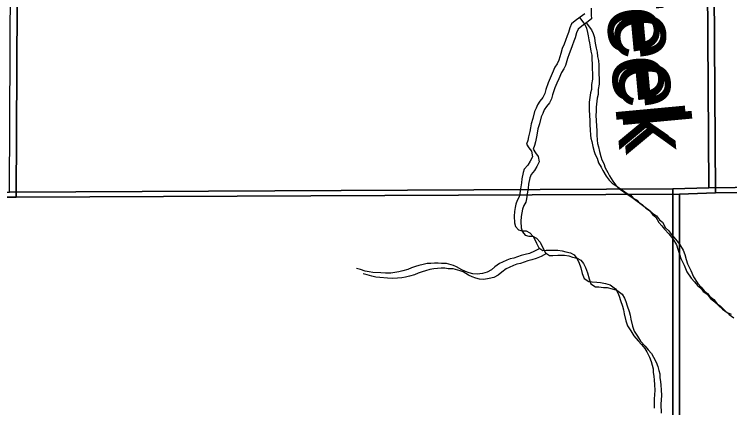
# Model space of a CAD drawing. Extents: x -21.1 to 50.3, y 0 to 22.1.
# Drawn here: x 47.215 to 48.245, y 19.408 to 19.975 of the extents above; entities that cross this region are included whole.
import ezdxf

# ---------------------------------------------------------------- set-up
doc = ezdxf.new("R2010")
doc.units = 0
for name, color, linetype in [('GM_X_Minor_River', 7, 'Continuous'), ('GM_X_Minor_River_Text', 7, 'Continuous'), ('GM_X_Section', 7, 'Continuous')]:
    doc.layers.add(name, color=color, linetype=linetype)

msp = doc.modelspace()

# ---------------------------------------------------------------- linework, layer by layer
at = {"layer": 'GM_X_Minor_River'}
for points in [[(48.0362, 19.9754), (48.0293, 19.9705), (48.0221, 19.9651), (48.0168, 19.9609), (48.0146, 19.9552), (48.0127, 19.9483), (48.0108, 19.9434), (48.0082, 19.9369), (48.0063, 19.9316), (48.0037, 19.9251), (48.0015, 19.9183), (47.9985, 19.9084), (47.9962, 19.9034), (47.9932, 19.8985), (47.9891, 19.8893), (47.9861, 19.8828), (47.9834, 19.876), (47.9801, 19.8661), (47.9786, 19.8604), (47.9756, 19.8547), (47.9714, 19.8493), (47.968, 19.8444), (47.9661, 19.8394), (47.9635, 19.8345), (47.9613, 19.8246), (47.959, 19.817), (47.9579, 19.8109), (47.9568, 19.8056), (47.9553, 19.7983), (47.9542, 19.793), (47.9523, 19.7877), (47.9554, 19.7824), (47.9592, 19.7775), (47.9608, 19.7695), (47.9574, 19.763), (47.954, 19.7573), (47.9491, 19.7516), (47.9472, 19.7466), (47.9454, 19.7375), (47.945, 19.7318), (47.9436, 19.7234), (47.9425, 19.7166), (47.9417, 19.7117), (47.9387, 19.7067), (47.9368, 19.7014), (47.9357, 19.6964), (47.935, 19.6907), (47.9346, 19.6839), (47.9351, 19.6744), (47.9366, 19.6691), (47.9405, 19.6642), (47.9462, 19.6627), (47.9519, 19.6627), (47.9569, 19.6597), (47.9622, 19.654), (47.9665, 19.6449), (47.9699, 19.6385), (47.9756, 19.6347), (47.9806, 19.6348), (47.9874, 19.6352), (47.9973, 19.6352), (48.0034, 19.6341), (48.0088, 19.6326), (48.0153, 19.6311), (48.021, 19.6281), (48.0244, 19.6232), (48.0275, 19.6175), (48.0302, 19.6096), (48.0325, 19.6012), (48.0353, 19.594), (48.0417, 19.5899), (48.0467, 19.5895), (48.0536, 19.5888), (48.0585, 19.5885), (48.0657, 19.587), (48.0726, 19.5851), (48.0803, 19.5791), (48.0837, 19.5734), (48.0856, 19.5685), (48.0876, 19.5624), (48.0903, 19.5541), (48.0918, 19.5491), (48.0926, 19.5431), (48.095, 19.5332), (48.0977, 19.526), (48.1023, 19.5188), (48.1065, 19.5116)], [(48.0453, 19.9835), (48.0454, 19.9736), (48.0458, 19.9679), (48.039, 19.963), (48.0318, 19.9576), (48.0265, 19.9534), (48.0242, 19.9477), (48.0224, 19.9408), (48.0205, 19.9359), (48.0179, 19.9294), (48.016, 19.9241), (48.0134, 19.9176), (48.0111, 19.9108), (48.0081, 19.9009), (48.0059, 19.8959), (48.0028, 19.891), (47.9987, 19.8818), (47.9957, 19.8753), (47.9931, 19.8685), (47.9897, 19.8586), (47.9882, 19.8529), (47.9852, 19.8472), (47.981, 19.8418), (47.9776, 19.8369), (47.9758, 19.8319), (47.9731, 19.827), (47.9709, 19.8171), (47.9687, 19.8095), (47.9675, 19.8034), (47.9664, 19.7981), (47.965, 19.7908), (47.9638, 19.7855), (47.962, 19.7802), (47.965, 19.7749), (47.9689, 19.77), (47.9704, 19.762), (47.9671, 19.7555), (47.9637, 19.7498), (47.9587, 19.7441), (47.9569, 19.7391), (47.955, 19.73), (47.9547, 19.7243), (47.9532, 19.7159), (47.9521, 19.7091), (47.9514, 19.7042), (47.9483, 19.6992), (47.9465, 19.6939), (47.9453, 19.6889), (47.9446, 19.6832), (47.9443, 19.6764), (47.9447, 19.6669), (47.9463, 19.6616), (47.9501, 19.6567), (47.9558, 19.6552), (47.9615, 19.6552), (47.9665, 19.6522), (47.9718, 19.6465), (47.9761, 19.6374), (47.9796, 19.631), (47.9853, 19.6272), (47.9902, 19.6273), (47.9971, 19.6277), (48.007, 19.6277), (48.0131, 19.6266), (48.0184, 19.6251), (48.0249, 19.6236), (48.0306, 19.6206), (48.0341, 19.6157), (48.0371, 19.61), (48.0399, 19.6021), (48.0422, 19.5937), (48.0449, 19.5865), (48.0514, 19.5824), (48.0563, 19.582), (48.0632, 19.5813), (48.0681, 19.581), (48.0754, 19.5795), (48.0822, 19.5776), (48.0899, 19.5716), (48.0933, 19.5659), (48.0953, 19.561), (48.0972, 19.5549), (48.0999, 19.5466), (48.1015, 19.5416), (48.1023, 19.5356), (48.1046, 19.5257), (48.1073, 19.5185), (48.1119, 19.5113), (48.1162, 19.5041)], [(48.0285, 19.9699), (48.0363, 19.9599), (48.0386, 19.9546), (48.0401, 19.9485), (48.0409, 19.9436), (48.0421, 19.9379), (48.0429, 19.9333), (48.044, 19.9276), (48.0448, 19.9215), (48.046, 19.9155), (48.0464, 19.9086), (48.0468, 19.9041), (48.047, 19.8813), (48.0459, 19.8737), (48.0455, 19.8665), (48.0444, 19.8615), (48.0426, 19.8482), (48.0426, 19.8429), (48.0423, 19.8361), (48.0427, 19.8296), (48.0431, 19.8205), (48.0435, 19.8152), (48.044, 19.8083), (48.0444, 19.8007), (48.0448, 19.7962), (48.046, 19.7912), (48.0475, 19.7844), (48.0495, 19.7772), (48.051, 19.7727), (48.0537, 19.7674), (48.0556, 19.7609), (48.0595, 19.7545), (48.0618, 19.7495), (48.0668, 19.7416), (48.071, 19.7359), (48.0756, 19.7314), (48.0825, 19.7265), (48.0901, 19.7212), (48.097, 19.7167), (48.1016, 19.7144), (48.1058, 19.7099), (48.1131, 19.7042), (48.1188, 19.7005), (48.1238, 19.6956), (48.1295, 19.6918), (48.1337, 19.6861), (48.1383, 19.6827), (48.1425, 19.6748), (48.1471, 19.6702), (48.1506, 19.6653), (48.1571, 19.6585), (48.1628, 19.6513), (48.1678, 19.6426), (48.1701, 19.6362), (48.1725, 19.629), (48.1744, 19.6229), (48.179, 19.6134), (48.1829, 19.604), (48.189, 19.5945), (48.194, 19.5892), (48.1982, 19.5839), (48.2028, 19.5801), (48.2063, 19.5756), (48.212, 19.5714), (48.217, 19.5654), (48.2216, 19.5616), (48.2288, 19.5548), (48.2342, 19.5499), (48.2407, 19.545), (48.2464, 19.5428)], [(48.0382, 19.9624), (48.0459, 19.9524), (48.0482, 19.9471), (48.0498, 19.941), (48.0506, 19.9361), (48.0517, 19.9304), (48.0525, 19.9258), (48.0537, 19.9201), (48.0545, 19.914), (48.0557, 19.908), (48.0561, 19.9011), (48.0565, 19.8966), (48.0566, 19.8738), (48.0555, 19.8662), (48.0552, 19.859), (48.0541, 19.854), (48.0522, 19.8407), (48.0523, 19.8354), (48.0519, 19.8286), (48.0523, 19.8221), (48.0528, 19.813), (48.0532, 19.8077), (48.0536, 19.8008), (48.054, 19.7932), (48.0544, 19.7887), (48.0556, 19.7837), (48.0572, 19.7769), (48.0591, 19.7697), (48.0606, 19.7652), (48.0633, 19.7599), (48.0653, 19.7534), (48.0691, 19.747), (48.0714, 19.742), (48.0764, 19.7341), (48.0806, 19.7284), (48.0852, 19.7239), (48.0921, 19.719), (48.0998, 19.7137), (48.1066, 19.7092), (48.1112, 19.7069), (48.1154, 19.7024), (48.1227, 19.6967), (48.1284, 19.693), (48.1334, 19.6881), (48.1391, 19.6843), (48.1433, 19.6786), (48.1479, 19.6752), (48.1522, 19.6673), (48.1568, 19.6627), (48.1602, 19.6578), (48.1667, 19.651), (48.1725, 19.6438), (48.1775, 19.6351), (48.1798, 19.6287), (48.1821, 19.6215), (48.184, 19.6154), (48.1887, 19.6059), (48.1925, 19.5965), (48.1987, 19.587), (48.2037, 19.5817), (48.2079, 19.5764), (48.2125, 19.5726), (48.2159, 19.5681), (48.2216, 19.5639), (48.2266, 19.5579), (48.2312, 19.5541), (48.2385, 19.5473), (48.2438, 19.5424), (48.2503, 19.5375)], [(47.9713, 19.6376), (47.9639, 19.6335), (47.9563, 19.6304), (47.9502, 19.6285), (47.9445, 19.6273), (47.9338, 19.6235), (47.9289, 19.6223), (47.924, 19.6204), (47.9179, 19.6177), (47.9133, 19.6158), (47.9069, 19.6108), (47.902, 19.6066), (47.8955, 19.6031), (47.889, 19.6016), (47.8811, 19.6004), (47.875, 19.6007), (47.8696, 19.6022), (47.8643, 19.6041), (47.8593, 19.6067), (47.8517, 19.6112), (47.8471, 19.6127), (47.8372, 19.6157), (47.83, 19.6157), (47.825, 19.6164), (47.8201, 19.6164), (47.8144, 19.616), (47.8094, 19.6156), (47.8037, 19.6144), (47.7972, 19.6128), (47.7927, 19.6113), (47.7866, 19.6094), (47.7813, 19.6071), (47.7741, 19.6051), (47.7687, 19.6036), (47.763, 19.6028), (47.757, 19.602), (47.7493, 19.6019), (47.7429, 19.6023), (47.7314, 19.603), (47.7257, 19.6037), (47.72, 19.6048), (47.7135, 19.6071), (47.7078, 19.6086)], [(47.981, 19.6301), (47.9735, 19.626), (47.9659, 19.6229), (47.9598, 19.621), (47.9541, 19.6198), (47.9435, 19.616), (47.9385, 19.6148), (47.9336, 19.6129), (47.9275, 19.6102), (47.923, 19.6083), (47.9165, 19.6033), (47.9116, 19.5991), (47.9051, 19.5956), (47.8987, 19.5941), (47.8907, 19.5929), (47.8846, 19.5932), (47.8793, 19.5947), (47.8739, 19.5966), (47.869, 19.5992), (47.8613, 19.6037), (47.8567, 19.6052), (47.8468, 19.6082), (47.8396, 19.6082), (47.8346, 19.6089), (47.8297, 19.6089), (47.824, 19.6085), (47.819, 19.6081), (47.8133, 19.6069), (47.8069, 19.6053), (47.8023, 19.6038), (47.7962, 19.6019), (47.7909, 19.5996), (47.7837, 19.5976), (47.7784, 19.5961), (47.7727, 19.5953), (47.7666, 19.5945), (47.759, 19.5944), (47.7525, 19.5948), (47.7411, 19.5955), (47.7354, 19.5962), (47.7297, 19.5973), (47.7232, 19.5996), (47.7174, 19.6011)], [(48.1065, 19.5116), (48.113, 19.5044), (48.1176, 19.4991), (48.1222, 19.4935), (48.1253, 19.4885), (48.1291, 19.481), (48.1315, 19.4749), (48.133, 19.4692), (48.1342, 19.4643), (48.1346, 19.4586), (48.1354, 19.4536), (48.1358, 19.4479), (48.1362, 19.4415), (48.1366, 19.4331), (48.1363, 19.4271), (48.136, 19.4206), (48.136, 19.4077)], [(48.1162, 19.5041), (48.1227, 19.4969), (48.1273, 19.4916), (48.1319, 19.486), (48.1349, 19.481), (48.1388, 19.4735), (48.1411, 19.4674), (48.1427, 19.4617), (48.1438, 19.4568), (48.1442, 19.4511), (48.145, 19.4461), (48.1454, 19.4404), (48.1459, 19.434), (48.1463, 19.4256), (48.1459, 19.4196), (48.1456, 19.4131), (48.1457, 19.4002)]]:
    msp.add_lwpolyline(points, dxfattribs=at)
at = {"layer": 'GM_X_Section'}
for points in [[(48.2077, 20.7436), (49.2231, 20.7535), (49.2269, 19.7377), (49.1583, 19.7367), (48.2146, 19.7248)], [(48.2174, 20.7361), (49.2327, 20.746), (49.2366, 19.7302), (49.168, 19.7292), (48.2243, 19.7173)], [(47.2135, 20.7399), (48.2077, 20.7436), (48.2146, 19.7248), (48.1627, 19.7232), (47.2087, 19.7187)], [(47.2232, 20.7324), (48.2174, 20.7361), (48.2243, 19.7173), (48.1723, 19.7157), (47.2183, 19.7112)], [(46.1877, 20.7238), (47.2232, 20.7324), (47.2183, 19.7112), (47.1615, 19.7111), (46.1915, 19.7088)], [(48.2146, 19.7248), (49.1583, 19.7367), (49.1767, 18.7082), (48.1626, 18.7259), (48.1627, 19.7232)], [(48.2243, 19.7173), (49.168, 19.7292), (49.1863, 18.7007), (48.1722, 18.7184), (48.1723, 19.7157)], [(48.1627, 19.7232), (48.1626, 18.7259), (47.1458, 18.7035), (47.1518, 19.7186), (47.2087, 19.7187)], [(48.1723, 19.7157), (48.1722, 18.7184), (47.1555, 18.696), (47.1615, 19.7111), (47.2183, 19.7112)]]:
    msp.add_lwpolyline(points, close=True, dxfattribs=at)

# ---------------------------------------------------------------- texts
at = {"layer": 'GM_X_Minor_River_Text'}
for p in [(48.0544, 20.1157), (48.0641, 20.1082)]:
    msp.add_text('Creek', height=0.09473, rotation=275.3166, dxfattribs=at).set_placement(p)

doc.saveas('drawing.dxf')
